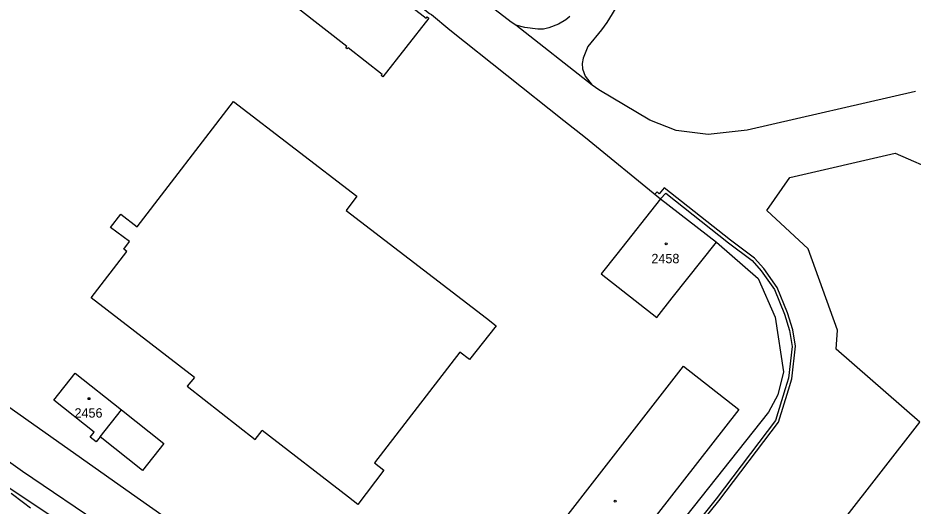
# Model space of a CAD drawing. Extents: x -869103 to -863415, y -1015889 to -1012477.
# Drawn here: x -865887.9 to -865726.2, y -1015353.6 to -1015265.4 of the extents above; entities that cross this region are included whole.
import ezdxf

# ---------------------------------------------------------------- set-up
doc = ezdxf.new("R2010")
doc.units = 0
for name, color, linetype in [('Hranice parcel', 7, 'Continuous'), ('Parcelní čísla', 7, 'Continuous'), ('Vnitřní kresba', 7, 'Continuous'), ('Věcná břemena k části', 7, 'Continuous'), ('Značky budov', 7, 'Continuous')]:
    doc.layers.add(name, color=color, linetype=linetype)

msp = doc.modelspace()

# ---------------------------------------------------------------- linework, layer by layer
at = {"layer": 'Hranice parcel'}
for p, q in [((-865784.19, -1015277.51), (-865798, -1015266.68)), ((-865771.84, -1015298.07), (-865761.75, -1015305.9)), ((-865761.75, -1015305.9), (-865754.2, -1015312.47)), ((-865767.67, -1015328.29), (-865757.67, -1015336.1))]:
    msp.add_line(p, q, dxfattribs=at)
for points in [[(-865902.1, -1015194.53), (-865888.76, -1015205.02), (-865859.31, -1015228.32), (-865849.52, -1015236.1), (-865837.01, -1015246.02), (-865813.56, -1015264.59), (-865813.23, -1015264.8), (-865809.91, -1015267.55), (-865789.3, -1015283.93), (-865785.41, -1015287.01), (-865771.84, -1015298.07)], [(-865798, -1015266.68), (-865798.84, -1015266.13), (-865810.3, -1015257.23), (-865831.67, -1015240.34)], [(-865820.32, -1015260.62), (-865814.18, -1015265.44), (-865814, -1015265.2), (-865813.72, -1015265.42), (-865822.03, -1015276.04), (-865822.31, -1015275.82), (-865822.12, -1015275.59), (-865828.26, -1015270.77), (-865828.44, -1015271), (-865828.72, -1015270.79), (-865828.54, -1015270.55), (-865841.91, -1015260.07)], [(-865779.46, -1015262.78), (-865781.53, -1015266.19), (-865782.5, -1015267.54), (-865784.95, -1015270.54), (-865785.84, -1015272.67), (-865785.99, -1015273.63), (-865785.92, -1015274.58), (-865785.46, -1015275.9), (-865784.19, -1015277.51)], [(-865788.23, -1015265.11), (-865788.95, -1015265.72), (-865790.29, -1015266.51), (-865792.04, -1015267.18), (-865792.97, -1015267.42), (-865793.98, -1015267.45), (-865796.38, -1015267.12), (-865798, -1015266.68)], [(-865725.81, -1015278.65), (-865756.22, -1015285.64), (-865763.22, -1015286.43), (-865769.01, -1015285.72), (-865773.8, -1015283.88), (-865782.99, -1015278.36), (-865784.19, -1015277.51)], [(-865799.55, -1015389.8), (-865790.32, -1015397.13), (-865766.76, -1015367.14), (-865765.29, -1015366.86), (-865755.54, -1015373.9), (-865752.53, -1015373.73), (-865725.01, -1015338.37), (-865740.11, -1015325.2), (-865739.9, -1015321.76), (-865745.18, -1015307.12), (-865752.66, -1015300.18), (-865748.48, -1015294.2), (-865729.43, -1015289.83), (-865721.44, -1015293.33)], [(-865771.84, -1015298.07), (-865779.76, -1015308.06), (-865782.59, -1015311.63), (-865772.51, -1015319.52), (-865769.74, -1015315.95), (-865761.75, -1015305.9)], [(-865804.2, -1015395.73), (-865814.8, -1015388.33), (-865840.6, -1015370.19), (-865867.42, -1015351.32), (-865929.24, -1015307.69)], [(-865754.2, -1015312.47), (-865751.13, -1015319.43), (-865749.61, -1015329.31), (-865750.65, -1015333.43), (-865752.33, -1015336.59), (-865768.69, -1015357.21), (-865769.54, -1015357.18), (-865777.82, -1015367.49), (-865777.04, -1015368.86), (-865777.11, -1015371.3), (-865789.53, -1015386.9), (-865792.07, -1015387.72), (-865794.83, -1015387.84), (-865796.93, -1015386.54), (-865799.55, -1015389.8)], [(-865757.67, -1015336.1), (-865795.03, -1015383.94), (-865804.96, -1015376.18), (-865767.67, -1015328.29)], [(-865881.45, -1015334.44), (-865877.59, -1015329.56), (-865869.22, -1015336.17)], [(-865869.22, -1015336.17), (-865861.55, -1015342.22), (-865865.42, -1015347.12), (-865873.09, -1015341.05), (-865873.81, -1015341.95), (-865874.89, -1015341.1), (-865874.18, -1015340.19), (-865881.45, -1015334.44)], [(-865903.61, -1015335.52), (-865887.1, -1015347.26), (-865871.99, -1015357.46), (-865848.34, -1015373.29), (-865830.64, -1015385.95), (-865805.32, -1015403.02), (-865780.39, -1015420.54), (-865766.53, -1015429.83)]]:
    msp.add_lwpolyline(points, dxfattribs=at)
at = {"layer": 'Vnitřní kresba'}
for p, q in [((-865866.36, -1015303.11), (-865848.99, -1015280.48)), ((-865848.99, -1015280.48), (-865826.69, -1015297.59)), ((-865826.69, -1015297.59), (-865828.62, -1015300.14)), ((-865871.19, -1015303.23), (-865869.37, -1015300.85)), ((-865869.37, -1015300.85), (-865866.36, -1015303.11)), ((-865828.62, -1015300.14), (-865803.29, -1015319.63)), ((-865867.76, -1015305.76), (-865871.19, -1015303.23)), ((-865868.78, -1015307.17), (-865867.76, -1015305.76)), ((-865868.27, -1015307.55), (-865868.78, -1015307.17)), ((-865874.7, -1015315.93), (-865868.27, -1015307.55)), ((-865856.05, -1015330.32), (-865874.7, -1015315.93)), ((-865803.29, -1015319.63), (-865801.56, -1015320.99)), ((-865801.56, -1015320.99), (-865806.34, -1015327.1)), ((-865808.08, -1015325.74), (-865823.54, -1015345.76)), ((-865806.34, -1015327.1), (-865808.08, -1015325.74)), ((-865856.05, -1015330.32), (-865857.36, -1015331.92)), ((-865857.36, -1015331.92), (-865845.06, -1015341.51)), ((-865873.09, -1015341.05), (-865869.22, -1015336.17)), ((-865845.06, -1015341.51), (-865843.78, -1015339.9)), ((-865828.22, -1015351.94), (-865843.78, -1015339.9)), ((-865823.54, -1015345.76), (-865821.83, -1015347.06)), ((-865821.83, -1015347.06), (-865826.5, -1015353.24)), ((-865826.5, -1015353.24), (-865828.22, -1015351.94))]:
    msp.add_line(p, q, dxfattribs=at)
at = {"layer": 'Věcná břemena k části'}
for points in [[(-865778.91, -1015374.39), (-865761.34, -1015352.61), (-865750.51, -1015338.38), (-865748.72, -1015332.53), (-865748.13, -1015330.55), (-865747.48, -1015324.69), (-865747.94, -1015321.72), (-865748.9, -1015318.67), (-865750.78, -1015314.07), (-865753.18, -1015310.66), (-865754.86, -1015308.77), (-865759.19, -1015305.51), (-865771.17, -1015296.08), (-865772.06, -1015297.15), (-865772.48, -1015296.8), (-865772.86, -1015297.24), (-865771.84, -1015298.07), (-865770.91, -1015297.05), (-865759.55, -1015305.99), (-865755.27, -1015309.21), (-865753.66, -1015311.04), (-865751.27, -1015314.45), (-865749.46, -1015318.87), (-865748.52, -1015321.86), (-865748.08, -1015324.71), (-865748.72, -1015330.43), (-865749.3, -1015332.35), (-865751.05, -1015338.1), (-865761.82, -1015352.24), (-865777.11, -1015371.3)], [(-865882.08, -1015355.24), (-865889.57, -1015350.23)], [(-865889.14, -1015351.21), (-865886.95, -1015352.93), (-865885.63, -1015353.86)]]:
    msp.add_lwpolyline(points, dxfattribs=at)
at = {"layer": 'Značky budov'}
for centre in [(-865770.82, -1015306.21), (-865875.09, -1015334.15), (-865780.05, -1015352.68)]:
    msp.add_circle(centre, 0.175, dxfattribs=at)

# ---------------------------------------------------------------- texts
at = {"layer": 'Parcelní čísla'}
for s, p in [('2458', (-865773.49, -1015309.7)), ('2456', (-865877.71, -1015337.58))]:
    msp.add_text(s, height=1.7, dxfattribs=at).set_placement(p)

doc.saveas('drawing.dxf')
